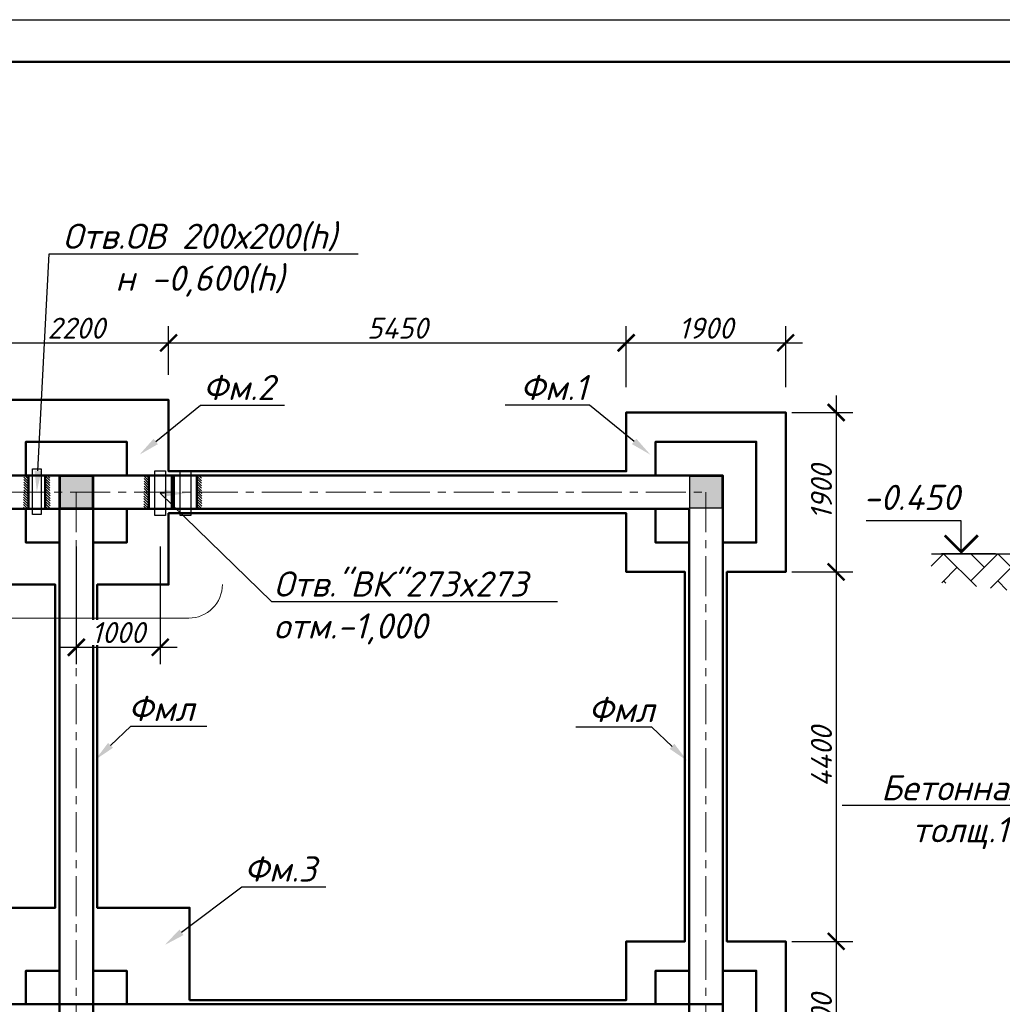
# Model space of a CAD drawing. Header units: millimetres. Extents: x 2063114 to 14983986, y -126020516 to 213791.
# Tile 640 of 656: x 2344245 to 2355949, y 4363 to 16091. Entities that reach past the tile are written whole.
import ezdxf
from ezdxf import colors
from ezdxf.entities.mleader import LeaderData, LeaderLine
from ezdxf.math import Vec2, Vec3

# ---------------------------------------------------------------- set-up
doc = ezdxf.new("R2010")
doc.units = ezdxf.units.MM
doc.linetypes.add('ACAD_ISO10W100', pattern=[18, 12, -3, 0, -3])
doc.linetypes.add('осевая', pattern=[50.8, 31.75, -6.35, 6.35, -6.35])
doc.layers.get('Defpoints').update_dxf_attribs({"color": 6, "lineweight": 35})
for name, color, linetype, lineweight in [('_0', 7, 'Continuous', 20), ('_fundament', 160, 'Continuous', 50), ('план', 7, 'Continuous', 20), ('сплошная_толстая', 7, 'Continuous', 50)]:
    doc.layers.add(name, color=color, linetype=linetype, lineweight=lineweight)
for name, color, linetype in [('Полы', 12, 'Continuous'), ('пунктир', 1, 'ACAD_ISO10W100'), ('Размеры', 28, 'Continuous')]:
    doc.layers.add(name, color=color, linetype=linetype)
doc.styles.add('GOST 2.304', font='isocpeur.ttf', dxfattribs={"oblique": 15})
doc.styles.add('V@ler@Live', font='isocpeui.ttf')
doc.dimstyles.new('Standard 2304', dxfattribs={"dimtxt": 250, "dimasz": 200, "dimexe": 200, "dimexo": 300, "dimgap": 50, "dimtad": 1, "dimdec": 0, "dimzin": 0, "dimdsep": 46, "dimtxsty": 'GOST 2.304', "dimblk": 'ARCHTICK', "dimcen": 10, "dimdle": 200, "dimclrd": 256, "dimclre": 256, "dimclrt": 256, "dimadec": 0, "dimazin": 0, "dimtfac": 1, "dimtdec": 0, "dimtofl": 0, "dimtmove": 0, "dimatfit": 3, "dimldrblk": 'ARCHTICK', "dimfxl": 1, "dimtolj": 1, "dimtzin": 0, "dimlwd": -1, "dimarcsym": 0})
pattern_1 = [(135, (1571198.65, 21861.995), (-15, -15), [])]
pattern_2 = [(135, (1569392.378, 21864.112), (-15, -15), [])]

# ---------------------------------------------------------------- blocks, each defined once
blk = doc.blocks.new('_ArchTick')
at = {"color": 0, "linetype": 'ByBlock', "const_width": 0.15}
blk.add_lwpolyline([(-0.5, -0.5), (0.5, 0.5)], dxfattribs=at)
blk = doc.blocks.new('*D3548')
at = {"layer": 'Defpoints', "color": 0, "transparency": 16777216}
for p in [(2346019, 12242), (2343819, 11563), (2346019, 11563)]:
    blk.add_point(p, dxfattribs=at)
at = {"layer": 'Размеры', "color": 5, "lineweight": -2, "transparency": 16777216}
for p, q in [((2343819, 11863), (2343819, 12442)), ((2346019, 11863), (2346019, 12442))]:
    blk.add_line(p, q, dxfattribs=at)
at = {"layer": 'Размеры', "color": 5, "transparency": 16777216}
blk.add_line((2343619, 12242), (2346219, 12242), dxfattribs=at)
at = {"layer": 'Размеры', "color": 5, "transparency": 16777216, "xscale": 200, "yscale": 200, "zscale": 200, "rotation": 180}
blk.add_blockref('_ArchTick', (2343819, 12242), dxfattribs=at)
at = {"layer": 'Размеры', "color": 5, "transparency": 16777216, "xscale": 200, "yscale": 200, "zscale": 200}
blk.add_blockref('_ArchTick', (2346019, 12242), dxfattribs=at)
at = {"layer": 'Размеры', "color": 5, "transparency": 16777216, "insert": (2344919, 12417), "char_height": 250, "attachment_point": 5, "style": 'GOST 2.304'}
blk.add_mtext('\\A1;2200', dxfattribs=at)
blk = doc.blocks.new('*D3549')
at = {"layer": 'Defpoints', "color": 0, "transparency": 16777216}
for p in [(2353369, 12242), (2351469, 11413), (2353369, 11413)]:
    blk.add_point(p, dxfattribs=at)
at = {"layer": 'Размеры', "color": 5, "lineweight": -2, "transparency": 16777216}
for p, q in [((2351469, 11713), (2351469, 12442)), ((2353369, 11713), (2353369, 12442))]:
    blk.add_line(p, q, dxfattribs=at)
at = {"layer": 'Размеры', "color": 5, "transparency": 16777216}
blk.add_line((2351269, 12242), (2353569, 12242), dxfattribs=at)
at = {"layer": 'Размеры', "color": 5, "transparency": 16777216, "xscale": 200, "yscale": 200, "zscale": 200, "rotation": 180}
blk.add_blockref('_ArchTick', (2351469, 12242), dxfattribs=at)
at = {"layer": 'Размеры', "color": 5, "transparency": 16777216, "xscale": 200, "yscale": 200, "zscale": 200}
blk.add_blockref('_ArchTick', (2353369, 12242), dxfattribs=at)
at = {"layer": 'Размеры', "color": 5, "transparency": 16777216, "insert": (2352419, 12417), "char_height": 250, "attachment_point": 5, "style": 'GOST 2.304'}
blk.add_mtext('\\A1;1900', dxfattribs=at)
blk = doc.blocks.new('*D3550')
at = {"layer": 'Defpoints', "color": 0, "transparency": 16777216}
for p in [(2351469, 12242), (2346019, 11563), (2351469, 11413)]:
    blk.add_point(p, dxfattribs=at)
at = {"layer": 'Размеры', "color": 5, "lineweight": -2, "transparency": 16777216}
for p, q in [((2346019, 11863), (2346019, 12442)), ((2351469, 11713), (2351469, 12442))]:
    blk.add_line(p, q, dxfattribs=at)
at = {"layer": 'Размеры', "color": 5, "transparency": 16777216}
blk.add_line((2345819, 12242), (2351669, 12242), dxfattribs=at)
at = {"layer": 'Размеры', "color": 5, "transparency": 16777216, "xscale": 200, "yscale": 200, "zscale": 200, "rotation": 180}
blk.add_blockref('_ArchTick', (2346019, 12242), dxfattribs=at)
at = {"layer": 'Размеры', "color": 5, "transparency": 16777216, "xscale": 200, "yscale": 200, "zscale": 200}
blk.add_blockref('_ArchTick', (2351469, 12242), dxfattribs=at)
at = {"layer": 'Размеры', "color": 5, "transparency": 16777216, "insert": (2348744, 12417), "char_height": 250, "attachment_point": 5, "style": 'GOST 2.304'}
blk.add_mtext('\\A1;5450', dxfattribs=at)
blk = doc.blocks.new('*D3551')
at = {"layer": 'Defpoints', "color": 0, "transparency": 16777216}
for p in [(2353141, 9513), (2353141, 5113), (2353970, 5113)]:
    blk.add_point(p, dxfattribs=at)
at = {"layer": 'Размеры', "color": 5, "transparency": 16777216}
blk.add_line((2353970, 9713), (2353970, 4913), dxfattribs=at)
at = {"layer": 'Размеры', "color": 5, "lineweight": -2, "transparency": 16777216}
for p, q in [((2353441, 9513), (2354170, 9513)), ((2353441, 5113), (2354170, 5113))]:
    blk.add_line(p, q, dxfattribs=at)
at = {"layer": 'Размеры', "color": 5, "transparency": 16777216, "xscale": 200, "yscale": 200, "zscale": 200}
for p, rotation in [((2353970, 9513), 90), ((2353970, 5113), 270)]:
    blk.add_blockref('_ArchTick', p, dxfattribs=dict(at, rotation=rotation))
at = {"layer": 'Размеры', "color": 5, "transparency": 16777216, "insert": (2353795, 7313), "char_height": 250, "attachment_point": 5, "rotation": 90, "style": 'GOST 2.304'}
blk.add_mtext('\\A1;4400', dxfattribs=at)
blk = doc.blocks.new('*D3552')
at = {"layer": 'Defpoints', "color": 0, "transparency": 16777216}
for p in [(2353141, 11413), (2353141, 9513), (2353970, 9513)]:
    blk.add_point(p, dxfattribs=at)
at = {"layer": 'Размеры', "color": 5, "transparency": 16777216}
blk.add_line((2353970, 11613), (2353970, 9313), dxfattribs=at)
at = {"layer": 'Размеры', "color": 5, "lineweight": -2, "transparency": 16777216}
for p, q in [((2353441, 11413), (2354170, 11413)), ((2353441, 9513), (2354170, 9513))]:
    blk.add_line(p, q, dxfattribs=at)
at = {"layer": 'Размеры', "color": 5, "transparency": 16777216, "xscale": 200, "yscale": 200, "zscale": 200}
for p, rotation in [((2353970, 11413), 90), ((2353970, 9513), 270)]:
    blk.add_blockref('_ArchTick', p, dxfattribs=dict(at, rotation=rotation))
at = {"layer": 'Размеры', "color": 5, "transparency": 16777216, "insert": (2353795, 10463), "char_height": 250, "attachment_point": 5, "rotation": 90, "style": 'GOST 2.304'}
blk.add_mtext('\\A1;1900', dxfattribs=at)
blk = doc.blocks.new('*D3554')
at = {"layer": 'Defpoints', "color": 0, "transparency": 16777216}
for p in [(2353141, 5113), (2353141, 3213), (2353970, 3213)]:
    blk.add_point(p, dxfattribs=at)
at = {"layer": 'Размеры', "color": 5, "transparency": 16777216}
blk.add_line((2353970, 5313), (2353970, 3013), dxfattribs=at)
at = {"layer": 'Размеры', "color": 5, "lineweight": -2, "transparency": 16777216}
for p, q in [((2353441, 5113), (2354170, 5113)), ((2353441, 3213), (2354170, 3213))]:
    blk.add_line(p, q, dxfattribs=at)
at = {"layer": 'Размеры', "color": 5, "transparency": 16777216, "xscale": 200, "yscale": 200, "zscale": 200}
for p, rotation in [((2353970, 5113), 90), ((2353970, 3213), 270)]:
    blk.add_blockref('_ArchTick', p, dxfattribs=dict(at, rotation=rotation))
at = {"layer": 'Размеры', "color": 5, "transparency": 16777216, "insert": (2353795, 4163), "char_height": 250, "attachment_point": 5, "rotation": 90, "style": 'GOST 2.304'}
blk.add_mtext('\\A1;1900', dxfattribs=at)
blk = doc.blocks.new('ЦУАУКПКРО')
at = {"color": 5}
blk.add_line((-361, 0), (210, 0), dxfattribs=at)
blk.add_lwpolyline([(0, 0), (0, 350), (1007, 350)], dxfattribs=at)
at = {"color": 5, "const_width": 28}
blk.add_lwpolyline([(-175, 195), (0, 20), (175, 195)], dxfattribs=at)
blk = doc.blocks.new('*D3644')
at = {"layer": 'Defpoints', "color": 0, "transparency": 16777216}
for p in [(2344919, 10263), (2345919, 10185), (2345919, 8616)]:
    blk.add_point(p, dxfattribs=at)
at = {"layer": 'Размеры', "color": 5, "lineweight": -2, "transparency": 16777216}
for p, q in [((2344919, 9816), (2344919, 8416)), ((2345919, 9816), (2345919, 8416))]:
    blk.add_line(p, q, dxfattribs=at)
at = {"layer": 'Размеры', "color": 5, "transparency": 16777216}
blk.add_line((2344719, 8616), (2346119, 8616), dxfattribs=at)
at = {"layer": 'Размеры', "color": 5, "transparency": 16777216, "xscale": 200, "yscale": 200, "zscale": 200, "rotation": 180}
blk.add_blockref('_ArchTick', (2344919, 8616), dxfattribs=at)
at = {"layer": 'Размеры', "color": 5, "transparency": 16777216, "xscale": 200, "yscale": 200, "zscale": 200}
blk.add_blockref('_ArchTick', (2345919, 8616), dxfattribs=at)
at = {"layer": 'Размеры', "color": 5, "transparency": 16777216, "insert": (2345419, 8791), "char_height": 250, "attachment_point": 5, "style": 'GOST 2.304', "bg_fill": 3, "box_fill_scale": 1.1, "bg_fill_color": 256, "bg_fill_true_color": 13158600, "bg_fill_transparency": 0}
blk.add_mtext('\\A1;1000', dxfattribs=at)

msp = doc.modelspace()

# ---------------------------------------------------------------- hatches: boundary and pattern name
at = {"ltscale": 150, "transparency": 33554687}
h = msp.add_hatch(color=256, dxfattribs=at)
h.dxf.hatch_style = 1
h.paths.add_polyline_path([(2345109.14943, 10653.06115), (2344729.14943, 10653.06115), (2344729.14943, 10273.06115), (2345109.14943, 10273.06115)])
h = msp.add_hatch(color=256, dxfattribs=at)
h.dxf.hatch_style = 1
h.paths.add_polyline_path([(2352609.14943, 10653.06115), (2352229.14943, 10653.06115), (2352229.14943, 10273.06115), (2352609.14943, 10273.06115)])
at = {"lineweight": 25}
h = msp.add_hatch(dxfattribs=at)
h.set_pattern_fill('AR-HBONE', color=34, scale=2.248918, style=0)
h.set_pattern_definition([(45, (3167930.76, -644939.46), (3e-14, 323.13379), [685.47029, -228.4901]), (135, (3168092.32, -644777.89), (3e-14, 323.13379), [685.47029, -228.4901])])
h.paths.add_polyline_path([(2359618.33281, 9664.21062), (2356782.70541, 9569.64424), (2356782.70541, 9217.21206), (2356709.88932, 9217.21206), (2359618.33281, 8887.46198)])
h.paths.add_polyline_path([(2356332.70541, 9259.97598), (2356332.70541, 9672.21262), (2356244.95541, 9672.21262), (2356244.95541, 9729.63703), (2355104.97107, 9729.63703), (2355095.18361, 9400.28227)])
at = {"layer": '_fundament', "lineweight": 18}
h = msp.add_hatch(dxfattribs=at)
h.set_pattern_fill('JIS_WOOD', color=0, scale=30, angle=90)
h.set_pattern_definition(pattern_2)
h.paths.add_polyline_path([(2344291.42953, 10465.17854), (2344290.37092, 10263.06115), (2344348.62012, 10263.06115), (2344349.67873, 10465.17854)])
h.paths.add_polyline_path([(2344293.4873, 10665.17854), (2344293.4873, 10465.17854), (2344349.14943, 10465.17854), (2344349.14943, 10665.17854)])
h = msp.add_hatch(dxfattribs=at)
h.set_pattern_fill('JIS_WOOD', color=0, scale=30, angle=90)
h.set_pattern_definition(pattern_2)
h.paths.add_polyline_path([(2344606.86932, 10465.17854), (2344607.92793, 10263.06115), (2344549.67873, 10263.06115), (2344548.62012, 10465.17854)])
h.paths.add_polyline_path([(2344604.81155, 10665.17854), (2344604.81155, 10465.17854), (2344549.14943, 10465.17854), (2344549.14943, 10665.17854)])
h = msp.add_hatch(dxfattribs=at)
h.set_pattern_fill('JIS_WOOD', color=0, scale=30, angle=90)
h.set_pattern_definition(pattern_1)
h.paths.add_polyline_path([(2345724.27651, 10463.06115), (2345724.27651, 10263.06115), (2345782.42184, 10263.06115), (2345782.42184, 10463.06115)])
h.paths.add_polyline_path([(2345725.51247, 10663.06115), (2345725.51247, 10463.06115), (2345782.42184, 10463.06115), (2345782.42184, 10663.06115)])
h = msp.add_hatch(dxfattribs=at)
h.set_pattern_fill('JIS_WOOD', color=0, scale=30, angle=90)
h.set_pattern_definition(pattern_1)
h.paths.add_polyline_path([(2346082.42184, 10463.06115), (2346082.42184, 10263.06115), (2346055.42184, 10263.06115), (2346055.42184, 10463.06115)])
h.paths.add_polyline_path([(2346082.42184, 10663.06115), (2346082.42184, 10463.06115), (2346055.42184, 10463.06115), (2346055.42184, 10663.06115)])
h = msp.add_hatch(dxfattribs=at)
h.set_pattern_fill('JIS_WOOD', color=0, scale=30, angle=90)
h.set_pattern_definition(pattern_1)
h.paths.add_polyline_path([(2346413.14174, 10463.06115), (2346414.20035, 10260.94376), (2346355.95115, 10260.94376), (2346354.89254, 10463.06115)])
h.paths.add_polyline_path([(2346411.08397, 10663.06115), (2346411.08397, 10463.06115), (2346355.42184, 10463.06115), (2346355.42184, 10663.06115)])

# ---------------------------------------------------------------- linework, layer by layer
at = {"lineweight": 30}
msp.add_line((2355104.97107, 9729.63703), (2356332.70541, 9729.63703), dxfattribs=at)
at = {"color": 0}
msp.add_lwpolyline([(2317098.69564, 16091.38001), (2376498.69564, 16091.38001), (2376498.69564, -25908.61999), (2317098.69564, -25908.61999)], close=True, dxfattribs=at)
at = {"ltscale": 100}
msp.add_lwpolyline([(2317098.69574, 16091.38001), (2376498.69574, 16091.38001), (2376498.69574, -25908.61999), (2317098.69574, -25908.61999)], close=True, dxfattribs=at)
at = {"ltscale": 150}
for points in [[(2344729.14943, 10653.06115), (2345109.14943, 10653.06115), (2345109.14943, 10273.06115), (2344729.14943, 10273.06115)], [(2352229.14943, 10653.06115), (2352609.14943, 10653.06115), (2352609.14943, 10273.06115), (2352229.14943, 10273.06115)]]:
    msp.add_lwpolyline(points, close=True, dxfattribs=at)
at = {"layer": 'план', "color": 0, "lineweight": 50}
msp.add_lwpolyline([(2319098.69564, 15591.38001), (2375998.69564, 15591.38001), (2375998.69564, -25408.61999), (2319098.69564, -25408.61999)], close=True, dxfattribs=at)
at = {"layer": 'Полы', "color": 5, "lineweight": 30}
msp.add_lwpolyline([(2344398.16692, 10739.65521), (2344500.13194, 10739.65521), (2344500.13194, 10198.43659), (2344398.16692, 10198.43659)], close=True, dxfattribs=at)
at = {"layer": 'Полы', "color": 1, "lineweight": 30}
for points in [[(2345854.87473, 10718.51206), (2345982.96895, 10718.51206), (2345982.96895, 10184.9966), (2345854.87473, 10184.9966)], [(2346154.87473, 10718.51206), (2346282.96895, 10718.51206), (2346282.96895, 10184.9966), (2346154.87473, 10184.9966)]]:
    msp.add_lwpolyline(points, close=True, dxfattribs=at)
at = {"layer": 'пунктир', "linetype": 'осевая', "lineweight": 9, "ltscale": 15}
for p, q in [((2320460.91032, 10463.06115), (2352419.14943, 10463.06115)), ((2344919.14943, 10463.06115), (2344919.14943, -12231.96247)), ((2352419.14943, 10463.06115), (2352419.14943, -12231.96248))]:
    msp.add_line(p, q, dxfattribs=at)
at = {"layer": 'сплошная_толстая', "ltscale": 150}
for p, q in [((2344349.14943, 10663.06115), (2344349.14943, 10263.06115)), ((2344549.14943, 10663.06115), (2344549.14943, 10263.06115)), ((2344719.14943, 3963.06115), (2344719.14943, 10663.06115)), ((2345119.14943, 3963.06115), (2345119.14943, 10663.06115)), ((2345782.42184, 10663.06115), (2345782.42184, 10263.06115)), ((2346055.42184, 10663.06115), (2346055.42184, 10263.06115)), ((2346082.42184, 10663.06115), (2346082.42184, 10263.06115)), ((2346355.42184, 10663.06115), (2346355.42184, 10263.06115)), ((2330419.14943, 4363.06115), (2352619.14943, 4363.06115))]:
    msp.add_line(p, q, dxfattribs=at)
for points in [[(2329519.14943, 11563.06115), (2331719.14943, 11563.06115), (2331719.14943, 10713.06115), (2335819.14943, 10713.06115), (2335819.14943, 11563.06115), (2338019.14943, 11563.06115), (2338019.14943, 10713.06115), (2343819.14943, 10713.06115), (2343819.14943, 11563.06115), (2346019.14943, 11563.06115), (2346019.14943, 10713.06115), (2351469.14943, 10713.06115), (2351469.14943, 11413.06115), (2353369.14943, 11413.06115), (2353369.14943, 9513.06115), (2352669.14943, 9513.06115), (2352669.14943, 5113.06115), (2353369.14943, 5113.06115), (2353369.14943, 3213.06115)], [(2344319.14943, 10663.06115), (2344319.14943, 11063.06115), (2345519.14943, 11063.06115), (2345519.14943, 10663.06115)], [(2351819.14943, 10663.06115), (2351819.14943, 11063.06115), (2353019.14943, 11063.06115), (2353019.14943, 9863.06115), (2352619.14943, 9863.06115)], [(2344719.14943, 9863.06115), (2344319.14943, 9863.06115), (2344319.14943, 10263.06115)], [(2345519.14943, 10263.06115), (2345519.14943, 9863.06115), (2345119.14943, 9863.06115)], [(2352219.14943, 9863.06115), (2351819.14943, 9863.06115), (2351819.14943, 10263.06115)], [(2344319.14943, 4363.06115), (2344319.14943, 4763.06115), (2344719.14943, 4763.06115)], [(2345119.14943, 4763.06115), (2345519.14943, 4763.06115), (2345519.14943, 4363.06115)], [(2351819.14943, 4363.06115), (2351819.14943, 4763.06115), (2352219.14943, 4763.06115)], [(2352619.14943, 4763.06115), (2353019.14943, 4763.06115), (2353019.14943, 3563.06115), (2352619.14943, 3563.06115)]]:
    msp.add_lwpolyline(points, dxfattribs=at)
for points in [[(2324119.14943, -8636.93885), (2324119.14943, 10663.06115), (2352619.14943, 10663.06115), (2352619.14943, -8636.93885)], [(2352219.14943, 10263.06115), (2352219.14943, -8236.93885), (2324519.14943, -8236.93885), (2324519.14943, 10263.06115)], [(2343569.14943, 4413.06115), (2338269.14943, 4413.06115), (2338269.14943, 5513.06115), (2337169.14943, 5513.06115), (2337169.14943, 9363.06115), (2338019.14943, 9363.06115), (2338019.14943, 10213.06115), (2343819.14943, 10213.06115), (2343819.14943, 9363.06115), (2344669.14943, 9363.06115), (2344669.14943, 5513.06115), (2343569.14943, 5513.06115)], [(2346269.14943, 4413.06115), (2351469.14943, 4413.06115), (2351469.14943, 5113.06115), (2352169.14943, 5113.06115), (2352169.14943, 9513.06115), (2351469.14943, 9513.06115), (2351469.14943, 10213.06115), (2346019.14943, 10213.06115), (2346019.14943, 9363.06115), (2345169.14943, 9363.06115), (2345169.14943, 5513.06115), (2346269.14943, 5513.06115)]]:
    msp.add_lwpolyline(points, close=True, dxfattribs=at)

# ---------------------------------------------------------------- block references
at = {"xscale": -1.1249999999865, "yscale": 1.1249999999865, "zscale": 1.1249999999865}
msp.add_blockref('ЦУАУКПКРО', (2355460.69371, 9729.63703), dxfattribs=at)

# ---------------------------------------------------------------- texts
at = {"insert": (2355439.91927, 10551.34548), "char_height": 300, "width": 719.9188898, "attachment_point": 3, "style": 'V@ler@Live'}
msp.add_mtext('-0.450', dxfattribs=at)

# ---------------------------------------------------------------- dimensions: what is measured, and where the dimension line sits
at = {"layer": 'Размеры', "color": 5}
for base, p1, p2, picture, middle in [((2346019.14943, 12241.79465), (2343819.14943, 11563.06115), (2346019.14943, 11563.06115), '*D3548', (2344919.14943, 12416.79465)), ((2351469.14943, 12241.79465), (2346019.14943, 11563.06115), (2351469.14943, 11413.06115), '*D3550', (2348744.14943, 12416.79465)), ((2353369.14943, 12241.79465), (2351469.14943, 11413.06115), (2353369.14943, 11413.06115), '*D3549', (2352419.14943, 12416.79465))]:
    dim = msp.add_linear_dim(base=base, p1=p1, p2=p2, dimstyle='Standard 2304', override={"dimclrd": 5, "dimclre": 5, "dimclrt": 5, "dimtmove": 1, "dimfxl": 1200, "dimfxlon": 1}, dxfattribs=at)
    dim.commit()
    dim.dimension.update_dxf_attribs({"geometry": picture, "text_midpoint": middle})
for base, p1, p2, picture, middle in [((2353970.16476, 9513.06115), (2353141.43125, 11413.06115), (2353141.43125, 9513.06115), '*D3552', (2353795.16476, 10463.06115)), ((2353970.16476, 5113.06115), (2353141.43125, 9513.06115), (2353141.43125, 5113.06115), '*D3551', (2353795.16476, 7313.06115)), ((2353970.16476, 3213.06115), (2353141.43125, 5113.06115), (2353141.43125, 3213.06115), '*D3554', (2353795.16476, 4163.06115))]:
    dim = msp.add_linear_dim(base=base, p1=p1, p2=p2, angle=270, dimstyle='Standard 2304', override={"dimclrd": 5, "dimclre": 5, "dimclrt": 5, "dimtmove": 1, "dimfxl": 1200, "dimfxlon": 1}, dxfattribs=at)
    dim.commit()
    dim.dimension.update_dxf_attribs({"geometry": picture, "text_midpoint": middle})

# ---------------------------------------------------------------- leaders
at = {"color": 5, "ltscale": 100}
ml = msp.add_multileader_mtext('Standard', dxfattribs=at)
ml.set_content('{\\C256;Отв.ОВ 200х200(h)\\Pн -0,600(h)}', color=5, style='V@ler@Live')
ml.set_leader_properties()
ml.build(insert=Vec2(0, 0))
ml.multileader.update_dxf_attribs({"text_left_attachment_type": 6, "text_right_attachment_type": 6, "arrow_head_size": 250})
ctx = ml.context
ctx.base_point, ctx.char_height, ctx.arrow_head_size, ctx.landing_gap_size, ctx.plane_origin = Vec3(2344603.74926, 13301.839), 300, 250, 20, Vec3(2336516.7708, 7967.7704)
ctx.left_attachment, ctx.right_attachment, ctx.text_align_type = 6, 6, 1
notes = []
notes.append((ctx, [(0, (1, 1, 0), (2344595.74926, 13301.839), (1, 0), 8, [(0, [(2344449.14943, 10469.0459)], 0, [])])]))
ctx.mtext.insert, ctx.mtext.alignment, ctx.mtext.flow_direction = Vec3(2346388.74926, 13661.839), 2, 5
ml = msp.add_multileader_mtext('Standard', dxfattribs=at)
ml.set_content('{\\C256;Фм.2}', color=5, style='V@ler@Live')
ml.set_leader_properties()
ml.build(insert=Vec2(0, 0))
ml.multileader.update_dxf_attribs({"text_left_attachment_type": 6, "text_right_attachment_type": 6, "arrow_head_size": 250})
ctx = ml.context
ctx.base_point, ctx.char_height, ctx.arrow_head_size, ctx.landing_gap_size, ctx.plane_origin = Vec3(2346406.27428, 11500.49088), 300, 250, 20, Vec3(2342419.19223, 10913.484)
ctx.left_attachment, ctx.right_attachment = 6, 6
notes.append((ctx, [(0, (1, 1, 0), (2346398.27428, 11500.49088), (1, 0), 8, [(0, [(2345671.54695, 10909.67796)], 0, [])])]))
ctx.mtext.insert, ctx.mtext.flow_direction = Vec3(2346426.27428, 11860.49088), 5
ml = msp.add_multileader_mtext('Standard', dxfattribs=at)
ml.set_content('{\\C256;Фм.1}', color=5, style='V@ler@Live')
ml.set_leader_properties()
ml.build(insert=Vec2(0, 0))
ml.multileader.update_dxf_attribs({"text_left_attachment_type": 6, "text_right_attachment_type": 6, "arrow_head_size": 250})
ctx = ml.context
ctx.base_point, ctx.char_height, ctx.arrow_head_size, ctx.landing_gap_size, ctx.plane_origin = Vec3(2350180.15202, 11500.49088), 300, 250, 20, Vec3(2355010.41589, 10913.484)
ctx.left_attachment, ctx.right_attachment, ctx.text_align_type = 6, 6, 2
notes.append((ctx, [(0, (1, 1, 0), (2351031.33384, 11500.49088), (-1, 0), 8, [(0, [(2351758.06117, 10909.67796)], 0, [])])]))
ctx.mtext.insert, ctx.mtext.alignment, ctx.mtext.flow_direction = Vec3(2351003.33384, 11860.49088), 3, 5
ml = msp.add_multileader_mtext('Standard', dxfattribs=at)
ml.set_content('{\\C7;Фмл}', color=5, style='V@ler@Live')
ml.set_leader_properties()
ml.build(insert=Vec2(0, 0))
ml.multileader.update_dxf_attribs({"text_left_attachment_type": 6, "text_right_attachment_type": 6, "arrow_head_size": 250})
ctx = ml.context
ctx.base_point, ctx.char_height, ctx.arrow_head_size, ctx.landing_gap_size, ctx.plane_origin = Vec3(2345576.74109, 7677.30558), 300, 250, 20, Vec3(2360327.66118, 16905.30854)
ctx.left_attachment, ctx.right_attachment, ctx.text_align_type = 6, 6, 2
notes.append((ctx, [(0, (1, 1, 0), (2345568.74109, 7677.30558), (1, 0), 8, [(0, [(2345145.61959, 7275.69602)], 0, [])])]))
ctx.mtext.insert, ctx.mtext.rotation, ctx.mtext.width, ctx.mtext.defined_height, ctx.mtext.alignment, ctx.mtext.flow_direction = Vec3(2346324.69564, 8037.30558), 6.2831853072, 946.2878793, 414.30142, 3, 5
ml = msp.add_multileader_mtext('Standard', dxfattribs=at)
ml.set_content('{\\C7;Фмл}', color=5, style='V@ler@Live')
ml.set_leader_properties()
ml.build(insert=Vec2(0, 0))
ml.multileader.update_dxf_attribs({"text_left_attachment_type": 6, "text_right_attachment_type": 6, "arrow_head_size": 250})
ctx = ml.context
ctx.base_point, ctx.char_height, ctx.arrow_head_size, ctx.landing_gap_size, ctx.plane_origin = Vec3(2350997.44964, 7665.10777), 300, 250, 20, Vec3(2337014.4841, 16893.11074)
ctx.left_attachment, ctx.right_attachment = 6, 6
notes.append((ctx, [(0, (1, 1, 0), (2351773.40419, 7665.10777), (-1, 0), 8, [(0, [(2352196.52569, 7263.49822)], 0, [])])]))
ctx.mtext.insert, ctx.mtext.width, ctx.mtext.defined_height, ctx.mtext.flow_direction = Vec3(2351017.44964, 8025.10777), 946.2878793, 414.30142, 5
ml = msp.add_multileader_mtext('Standard', dxfattribs=at)
ml.set_content('{\\C0;Бетонная подготовка толщ.100 мм В3,5 }', color=5, style='V@ler@Live')
ml.set_leader_properties()
ml.build(insert=Vec2(0, 0))
ml.multileader.update_dxf_attribs({"text_left_attachment_type": 6, "text_right_attachment_type": 6, "arrow_head_size": 165})
ctx = ml.context
ctx.base_point, ctx.char_height, ctx.arrow_head_size, ctx.landing_gap_size, ctx.plane_origin = Vec3(2354763.99923, 6732.5587), 300, 165, 44, Vec3(2362364.07493, 10803.15693)
ctx.left_attachment, ctx.right_attachment, ctx.text_align_type = 6, 6, 1
notes.append((ctx, [(1, (1, 1, 0), (2358239.54468, 6732.5587), (-1, 0), 8, [(0, [(2359214.19739, 7966.10481)], 0, [])])]))
ctx.mtext.insert, ctx.mtext.width, ctx.mtext.alignment, ctx.mtext.flow_direction = Vec3(2356497.77196, 7092.5587), 4104.791482, 2, 5
ml = msp.add_multileader_mtext('Standard', dxfattribs=at)
ml.set_content('{\\C256;Фм.3}', color=5, style='V@ler@Live')
ml.set_leader_properties()
ml.build(insert=Vec2(0, 0))
ml.multileader.update_dxf_attribs({"text_left_attachment_type": 6, "text_right_attachment_type": 6, "arrow_head_size": 250})
ctx = ml.context
ctx.base_point, ctx.char_height, ctx.arrow_head_size, ctx.landing_gap_size, ctx.plane_origin = Vec3(2346897.33522, 5764.32031), 300, 250, 20, Vec3(2351776.23546, 5177.31343)
ctx.left_attachment, ctx.right_attachment = 6, 6
notes.append((ctx, [(1, (1, 1, 0), (2346889.33522, 5764.32031), (1, 0), 8, [(0, [(2345972.71374, 5069.44407)], 0, [])])]))
ctx.mtext.insert, ctx.mtext.flow_direction = Vec3(2346917.33522, 6124.32031), 5
for ctx, leaders in notes:
    for number, flags, end, landing, length, lines in leaders:
        leader = LeaderData()
        leader.index, (leader.has_last_leader_line, leader.has_dogleg_vector, leader.attachment_direction) = number, flags
        leader.last_leader_point, leader.dogleg_vector, leader.dogleg_length = Vec3(end), Vec3(landing), length
        for number, points, colour, breaks in lines:
            line = LeaderLine()
            line.index, line.vertices, line.color, line.breaks = number, Vec3.list(points), colors.encode_raw_color(colour), breaks
            leader.lines.append(line)
        ctx.leaders.append(leader)

# ---------------------------------------------------------------- next in the draw order: dimensions: what is measured, and where the dimension line sits
at = {"layer": 'Размеры', "color": 5}
dim = msp.add_linear_dim(base=(2345918.92184, 8615.63452), p1=(2344919.14943, 10263.06115), p2=(2345918.92184, 10184.9966), dimstyle='Standard 2304', override={"dimclrd": 5, "dimclre": 5, "dimclrt": 5, "dimtmove": 1, "dimfxl": 1200, "dimfxlon": 1, "dimtfill": 1}, dxfattribs=at)
dim.commit()
dim.dimension.update_dxf_attribs({"geometry": '*D3644', "text_midpoint": (2345419.03564, 8790.63452)})

# ---------------------------------------------------------------- next in the draw order: linework, layer by layer
at = {"layer": '_0', "color": 5}
msp.add_lwpolyline([(2335102.19326, 9363.06115, 0.414214), (2335502.19326, 8963.06115), (2340480.4629, 8963.06115, -0.414214), (2340880.4629, 8643.06115, -0.414214), (2341280.4629, 8963.06115), (2346258.73255, 8963.06115, 0.414214), (2346658.73255, 9363.06115)], format="xyb", dxfattribs=at)

# ---------------------------------------------------------------- next in the draw order: texts
at = {"lineweight": 20, "insert": (2321764.26324, 21343.40129), "char_height": 280, "width": 12078.4091668, "attachment_point": 1, "style": 'V@ler@Live'}
msp.add_mtext("\\A1;\\pi3133.94221;{\\fISOCPEUR|b1|i1|c204|p34;\\LSuniy asos qalinligi topish hisobi:\\P\\pi4522.83599;}H{\\H0.7x;\\S^ s;}=(P-P{\\H0.7x;\\S^ SL;})*b/P{\\H0.7x;\\S^ SL;}\\P\\pi-840,l1120,t1120;1.^IH{\\H0.7x;\\S^ s;}-Suniy asos balandligi.\\P2.^IP-Poydevorga tushayotgan eng og'ir yuk-{\\C1;13.55 тонна.}\\P3.^IP{\\H0.7x;\\S^ SL;}-Cho'kishning nisbiy deformatsiyasi (относительная деформация просадачности)- {\\C1;МПа-0.06\\P}4.^Ib- eng katta poydevor eni-{\\C1;2.70 metr.}", dxfattribs=at)

# ---------------------------------------------------------------- next in the draw order: leaders
at = {"color": 5, "ltscale": 100}
ml = msp.add_multileader_mtext('Standard', dxfattribs=at)
ml.set_content('{\\C256;Отв."ВК"273x273\\Pотм.-1,000}', color=5, style='V@ler@Live')
ml.set_leader_properties()
ml.build(insert=Vec2(0, 0))
ml.multileader.update_dxf_attribs({"text_left_attachment_type": 6, "text_right_attachment_type": 6, "arrow_head_size": 250})
ctx = ml.context
ctx.base_point, ctx.char_height, ctx.arrow_head_size, ctx.landing_gap_size, ctx.plane_origin = Vec3(2347250.63386, 9159.42645), 300, 250, 20, Vec3(2343263.5518, 8572.41957)
ctx.left_attachment, ctx.right_attachment = 6, 6
notes = []
notes.append((ctx, [(0, (1, 1, 0), (2347242.63386, 9159.42645), (1, 0), 8, [(1, [(2346218.92184, 10451.75433), (2345918.92184, 10451.75433)], 0, [])])]))
ctx.mtext.insert, ctx.mtext.flow_direction = Vec3(2347270.63386, 9519.42645), 5
for ctx, leaders in notes:
    for number, flags, end, landing, length, lines in leaders:
        leader = LeaderData()
        leader.index, (leader.has_last_leader_line, leader.has_dogleg_vector, leader.attachment_direction) = number, flags
        leader.last_leader_point, leader.dogleg_vector, leader.dogleg_length = Vec3(end), Vec3(landing), length
        for number, points, colour, breaks in lines:
            line = LeaderLine()
            line.index, line.vertices, line.color, line.breaks = number, Vec3.list(points), colors.encode_raw_color(colour), breaks
            leader.lines.append(line)
        ctx.leaders.append(leader)

doc.saveas('drawing.dxf')
